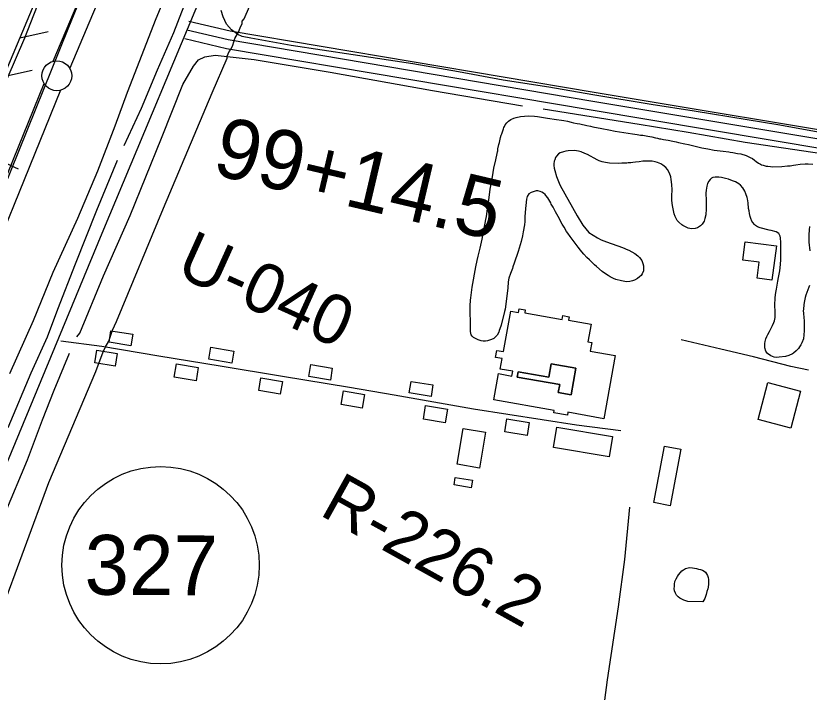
# Model space of a CAD drawing. Extents: x 3297735 to 3335592, y 670436 to 695807.
# Drawn here: x 3322973 to 3324300, y 692343 to 693474 of the extents above; entities that cross this region are included whole.
import ezdxf

# ---------------------------------------------------------------- set-up
doc = ezdxf.new("R2010")
doc.units = 0
for name, color, linetype in [('V-BLDG-OTLN', 7, 'Continuous'), ('V-FLOD-BASE', 7, 'Continuous'), ('V-LEVE-TOET', 7, 'Continuous'), ('V-RIVR-RANG', 7, 'Continuous'), ('V-RIVR-RANG-IDEN', 7, 'Continuous'), ('V-ROAD-CNTR', 7, 'Continuous'), ('V-ROAD-IDEN', 7, 'Continuous'), ('V-RRAP-FSHR', 7, 'Continuous'), ('V-SITE-VEGE', 7, 'Continuous'), ('V-SURV-IDEN', 7, 'Continuous'), ('V-SURV-LINE', 7, 'Continuous'), ('V-TOPO-SHOR', 7, 'Continuous'), ('V-UTIL-LINE', 7, 'Continuous')]:
    doc.layers.add(name, color=color, linetype=linetype)

msp = doc.modelspace()

# ---------------------------------------------------------------- linework, layer by layer
at = {"layer": 'V-BLDG-OTLN'}
for points in [[(3324193.6, 693096), (3324245.8, 693089.1), (3324238.1, 693031.9), (3324213.2, 693035.3), (3324216.7, 693061.8), (3324189.5, 693065.4)], [(3323975.8, 692906), (3323957, 692800.2), (3323896.8, 692810.9), (3323896, 692806.3), (3323873.1, 692810.3), (3323873.7, 692813.8), (3323772.6, 692831.8), (3323780.4, 692875.6), (3323802.9, 692871.6), (3323804.3, 692879.6), (3323783.5, 692883.3), (3323786.6, 692900.8), (3323775.6, 692902.7), (3323777.7, 692914.4), (3323788.9, 692912.4), (3323801, 692980.2), (3323814.1, 692977.8), (3323815.2, 692984.2), (3323825.3, 692982.4), (3323824.4, 692977.3), (3323886.9, 692966.2), (3323888.1, 692972.7), (3323898.8, 692970.8), (3323897.8, 692965.2), (3323935.4, 692958.5), (3323930.1, 692928.5), (3323936.5, 692927.4), (3323934.1, 692913.4)], [(3323132.1, 692947.3), (3323168.6, 692941.3), (3323165.4, 692922.2), (3323129, 692928.2)], [(3323299.1, 692919.7), (3323337.6, 692913.1), (3323334.1, 692893), (3323295.6, 692899.6)], [(3323108.3, 692914.6), (3323142.6, 692909.2), (3323139.3, 692888.1), (3323105, 692893.5)], [(3323241.6, 692891.7), (3323278, 692885.7), (3323274.4, 692863.8), (3323238, 692869.8)], [(3323466.8, 692890.8), (3323502.5, 692884.8), (3323499.2, 692864.9), (3323463.4, 692870.9)], [(3323813.4, 692878.4), (3323864.8, 692869.6), (3323868.6, 692891.8), (3323909.9, 692884.7), (3323902.2, 692840.1), (3323880.6, 692843.8), (3323883, 692857.6), (3323811.9, 692869.7)], [(3323813.4, 692878.4), (3323811.9, 692869.7), (3323883, 692857.6), (3323880.6, 692843.8), (3323902.2, 692840.1), (3323909.9, 692884.7), (3323868.6, 692891.8), (3323864.8, 692869.6)], [(3323383.1, 692868.3), (3323418.9, 692862.3), (3323415.3, 692841.2), (3323379.6, 692847.2)], [(3323634.4, 692862.6), (3323670.8, 692856.6), (3323667.7, 692837.4), (3323631.3, 692843.4)], [(3324231.1, 692860.5), (3324286.2, 692846.1), (3324270, 692784.3), (3324214.9, 692798.7)], [(3323521.2, 692846.9), (3323556.2, 692840.9), (3323552.2, 692817.6), (3323517.2, 692823.7)], [(3323658.7, 692822.1), (3323695.1, 692816.1), (3323691.3, 692793.4), (3323654.9, 692799.4)], [(3323794.8, 692800.1), (3323832.1, 692794), (3323828.5, 692772.2), (3323791.2, 692778.3)], [(3323759.1, 692777.6), (3323748.8, 692717.7), (3323711.3, 692724.2), (3323721.5, 692784)], [(3323878, 692785.8), (3323971.6, 692770.2), (3323965.9, 692736.6), (3323872.4, 692752.2)], [(3324040.3, 692659.9), (3324058.5, 692754.5), (3324085.9, 692749.2), (3324067.6, 692654.6)], [(3323708.3, 692702), (3323737, 692697.2), (3323734.9, 692684.8), (3323706.2, 692689.6)]]:
    msp.add_lwpolyline(points, close=True, dxfattribs=at)
at = {"layer": 'V-FLOD-BASE'}
msp.add_lwpolyline([(3323299.3, 694021.3), (3323274, 693974.2), (3323241.4, 693895.6), (3323146.1, 693663.5), (3323059.9, 693451.5), (3322964.7, 693215.1), (3322868.8, 692979.3), (3322777.1, 692756.6), (3322676.7, 692507.7), (3322600.2, 692320.9), (3322547.2, 692191.9)], dxfattribs=at)
at = {"layer": 'V-LEVE-TOET'}
for points in [[(3322886.3, 693203), (3322987.9, 693437.2), (3323019.1, 693517.5), (3323063.4, 693627.4), (3323204.5, 693978.8), (3323224.7, 694021.2)], [(3322962.9, 692875.9), (3323002.5, 692964.3), (3323035.1, 693045.3), (3323076.4, 693135.5), (3323110, 693214.8), (3323138.9, 693290.2), (3323159.6, 693346.5), (3323207.7, 693469.2), (3323241.3, 693549.9), (3323279.9, 693638), (3323311.3, 693720), (3323355.7, 693827.8), (3323392.6, 693911.7), (3323434, 693997.4), (3323445.9, 694021.4)]]:
    msp.add_lwpolyline(points, dxfattribs=at)
at = {"layer": 'V-RIVR-RANG'}
msp.add_line((3322977.3, 693217.7), (3322065.1, 693627.3), dxfattribs=at)
at = {"layer": 'V-ROAD-CNTR'}
for points in [[(3323499.5, 694024.4), (3323116.7, 693109.9), (3322935.2, 692672.3)], [(3323262.6, 693465), (3323331.4, 693448.9), (3323940.8, 693346.1), (3324436.5, 693263.5), (3325006.9, 693172.1), (3325587.8, 693077.3), (3325680.3, 693061.4)], [(3323259.2, 693450.4), (3323328.4, 693434.2), (3323938.4, 693331.3), (3324434, 693248.7), (3325004.5, 693157.3), (3325585.4, 693062.5), (3326027.1, 692986.7), (3326376.4, 692928.9), (3326831.2, 692853.8), (3327160.4, 692801.4), (3327443.5, 692754.6), (3327722.4, 692703.6), (3327845, 692675.2), (3327899.2, 692677.4), (3327955.4, 692687.8)], [(3323255.8, 693435.8), (3323325.4, 693419.5), (3323935.9, 693316.5), (3324431.6, 693233.9), (3325002.1, 693142.5), (3325051.8, 693134.4)], [(3323048.3, 692930.3), (3323116.6, 692921.3), (3323212, 692905.4), (3323314.8, 692888.5), (3323418.9, 692871.5), (3323531.2, 692852.9), (3323605.9, 692840.3), (3323738.9, 692816.6)], [(3323738.9, 692816.6), (3323911.2, 692789.7), (3323985.4, 692780.5)]]:
    msp.add_lwpolyline(points, dxfattribs=at)
at = {"layer": 'V-ROAD-IDEN'}
msp.add_circle((3323215.1, 692555.3), 165, dxfattribs=at)
at = {"layer": 'V-RRAP-FSHR'}
for p, q in [((3322979.5, 693437.1), (3323027.2, 693447.4)), ((3322952.3, 693372.6), (3323000, 693382.9))]:
    msp.add_line(p, q, dxfattribs=at)
for points in [[(3323139.1, 693825.6), (3323007.7, 693503.9), (3322795.4, 693000.7), (3322481.5, 692219.7)], [(3323139.1, 693825.6), (3323007.7, 693503.9), (3322869.3, 693175.8)]]:
    msp.add_lwpolyline(points, dxfattribs=at)
at = {"layer": 'V-SITE-VEGE'}
for points in [[(3323810, 693303.9), (3323817.2, 693305.7), (3323830.6, 693306.5), (3323840.9, 693306), (3323845.7, 693305.5), (3323862.6, 693302.6), (3323877.6, 693300.7), (3323885.9, 693299.5), (3323889.7, 693298.6), (3323895.9, 693297.5), (3323902.1, 693296.3), (3323906.3, 693295.2), (3323912.1, 693293.8), (3323916.5, 693293), (3323928.2, 693290.4), (3323934.6, 693289.2), (3323938.7, 693288.1), (3323953.6, 693285.2), (3323965, 693283.4), (3323975.8, 693281.2), (3324005.1, 693276.4), (3324012.9, 693275.5), (3324018.4, 693274.6), (3324022, 693274.4), (3324030.6, 693272.9), (3324037.2, 693271.3), (3324043.6, 693270.1), (3324046.5, 693269.1), (3324049.8, 693268.3), (3324052.2, 693268.1), (3324056.9, 693267.3)], [(3323894.6, 693113.5), (3323890.3, 693120.5), (3323887.2, 693125.7), (3323880.4, 693138.3), (3323875.9, 693146.1), (3323872, 693153.7), (3323868.9, 693159.1), (3323868, 693161.4), (3323866.4, 693164.2), (3323863, 693169.3), (3323860, 693173.4), (3323858.6, 693175), (3323856, 693177.1), (3323853, 693178.9), (3323850.4, 693180), (3323846.4, 693181), (3323843.8, 693181.4), (3323835, 693178.6), (3323831.6, 693176.1), (3323828.4, 693171.6), (3323827.2, 693167.4), (3323826.2, 693156.8), (3323825.6, 693151.6), (3323824.8, 693137.7), (3323824.4, 693129.8), (3323823.9, 693124.6), (3323822.1, 693112.5), (3323820.9, 693106.1), (3323818.5, 693096.6), (3323813.4, 693080), (3323806.8, 693060.1), (3323804.7, 693054.4), (3323803.8, 693051.1), (3323800.9, 693043.2), (3323798.1, 693035.2), (3323796.9, 693029), (3323796.3, 693018.7), (3323791.6, 692983.5), (3323790.5, 692979.5), (3323784.9, 692956.6), (3323782.9, 692950.7), (3323781.8, 692947.9), (3323780.9, 692944.8), (3323778.2, 692939.7), (3323774.7, 692936), (3323772.7, 692934.6), (3323768.8, 692932.6), (3323762, 692930.2), (3323759, 692930), (3323754.9, 692930.1), (3323751.6, 692930.5), (3323746.5, 692931.9), (3323743, 692933.6), (3323738.6, 692936.2), (3323736.5, 692938.4), (3323734.9, 692940.4), (3323733.6, 692946.2), (3323733.7, 692949), (3323734, 692951.9), (3323733.7, 692962.7), (3323733, 692977.3), (3323733.3, 692980.8), (3323733.3, 692988.8), (3323733.9, 692998.3), (3323734.5, 693002.3), (3323736.3, 693020.2), (3323742.6, 693054.2), (3323744.7, 693064.9), (3323746.3, 693071.9), (3323749.7, 693085.1), (3323753.3, 693100.6), (3323759.6, 693133.2), (3323760.5, 693138.6), (3323761.7, 693146.7), (3323762.2, 693152.2), (3323763.3, 693160.1), (3323764.2, 693165.5), (3323766.7, 693183.9), (3323769.3, 693197.7), (3323771.5, 693211.7), (3323772.9, 693218.9), (3323776.2, 693233.1), (3323778.5, 693243.9), (3323778.8, 693246.2), (3323779.2, 693248.3), (3323779.7, 693251.2), (3323781.2, 693258.6), (3323782.2, 693262.2), (3323782.6, 693264.7), (3323784.2, 693270.7), (3323785.3, 693274.3), (3323785.9, 693276.8), (3323788.7, 693285.1), (3323789.5, 693287), (3323790.5, 693288.9), (3323792, 693291.5), (3323794.3, 693294.8), (3323797.3, 693297.6), (3323801.4, 693300.3), (3323806, 693302.6), (3323810, 693303.9)], [(3324056.9, 693267.3), (3324064.6, 693265.9), (3324072.1, 693264.1), (3324077.9, 693263.2), (3324081.7, 693262.2), (3324092.6, 693260.1), (3324098.7, 693258.5), (3324103, 693257.6), (3324120.6, 693253.3), (3324131.1, 693251.2), (3324141.3, 693249.5), (3324151.5, 693248.2), (3324156.3, 693247.5), (3324165.8, 693246.3), (3324168.3, 693245.9), (3324173, 693245.3), (3324180.6, 693243.9), (3324186.3, 693243), (3324194.8, 693240.1), (3324201.7, 693237.2), (3324205.4, 693235.1), (3324208.8, 693232.7), (3324211.8, 693230.2), (3324215.8, 693227.4), (3324219, 693225.9), (3324220.7, 693224.9), (3324223.3, 693224), (3324228.7, 693222.7), (3324231.4, 693222.3), (3324235.7, 693221.7), (3324239.9, 693221.4), (3324254.5, 693221.8), (3324264.4, 693222.9), (3324268.5, 693223.1), (3324274.3, 693224), (3324278.4, 693224.7), (3324285.5, 693225.6), (3324293.7, 693226.3), (3324298.8, 693226.6), (3324306.4, 693225.9)], [(3324076.4, 693138.1), (3324074.6, 693142.8), (3324072.8, 693150.9), (3324071.8, 693156.9), (3324070.8, 693165.3), (3324070.6, 693172.8), (3324071.1, 693182.8), (3324070.8, 693192.1), (3324069.6, 693200.3), (3324068.8, 693204.5), (3324066.6, 693211), (3324063.4, 693216.8), (3324060.7, 693220), (3324055.7, 693224), (3324052, 693226.3), (3324046.5, 693228.6), (3324042.6, 693229.7), (3324037.8, 693230.6), (3324034.9, 693231.1), (3324028.7, 693231.1), (3324022, 693230.6), (3324016.2, 693229.9), (3324009.7, 693228.9), (3324005.6, 693228.7), (3324002.1, 693228.2), (3323997.7, 693228.1), (3323995.3, 693227.7), (3323986.9, 693227.5), (3323981, 693227.2), (3323966.1, 693227.6), (3323959.4, 693228.4), (3323954.2, 693229.7), (3323949, 693231.6), (3323945.5, 693233.3), (3323929.3, 693241.8), (3323925.3, 693243.6), (3323919.1, 693246.2), (3323914.6, 693247.3), (3323907.9, 693248.5), (3323897.2, 693248.3), (3323893.3, 693247.7), (3323889.4, 693246.7), (3323883.9, 693244.7), (3323881, 693242.9), (3323877.5, 693239.4), (3323876.2, 693237), (3323874.7, 693233.3), (3323873.9, 693230.7), (3323873.2, 693226.6), (3323873.2, 693223.7), (3323873.7, 693218.9), (3323874.6, 693215.3), (3323877.8, 693205), (3323882, 693194.3), (3323883.6, 693190.4), (3323912.3, 693139.4), (3323921.6, 693124.1), (3323932, 693111.7), (3323946.2, 693102.4), (3323952.4, 693099.3), (3323956.6, 693097.5), (3323967.3, 693093.6), (3323982.2, 693088.8), (3323990.9, 693085.4), (3323994.5, 693083.8), (3323998.5, 693081.8), (3324008.6, 693076.5), (3324013.7, 693072.5), (3324016.7, 693069.7), (3324020.2, 693064.6), (3324022.2, 693059.5), (3324023.2, 693055.9), (3324023.5, 693051), (3324023, 693047.5), (3324021.1, 693042.7), (3324019.1, 693039.9), (3324016.4, 693037.2), (3324013.2, 693034.9), (3324008.1, 693032), (3324004.7, 693030.8), (3324000.1, 693029.6), (3323995.5, 693029.2), (3323992, 693029.6), (3323986.5, 693030.5), (3323976.8, 693033.2), (3323973, 693034.8), (3323967.6, 693037.6), (3323964.1, 693039.6), (3323958.2, 693043.4), (3323954.2, 693046.4), (3323944.4, 693054.6), (3323941.4, 693057.6), (3323932.8, 693065.8), (3323928.2, 693070), (3323923.6, 693075.1), (3323920.1, 693079.1), (3323917.6, 693082.1), (3323913.7, 693087), (3323900.4, 693104.8), (3323896.7, 693110.2), (3323894.6, 693113.5)], [(3324250.1, 692903.2), (3324245.3, 692902.8), (3324242, 692903), (3324239.1, 692904.2), (3324236.1, 692905.5), (3324230.7, 692909.1), (3324228.8, 692911.3), (3324227.8, 692913.3), (3324226.5, 692918.5), (3324226.1, 692921.4), (3324226.4, 692925.9), (3324226.8, 692929.1), (3324227.9, 692933.8), (3324229.5, 692937.9), (3324231.1, 692941.1), (3324234, 692945.8), (3324237.6, 692952.7), (3324239.2, 692956), (3324241.5, 692961.2), (3324242.3, 692963.8), (3324242.9, 692966.4), (3324243.4, 692969.5), (3324243.6, 692973.5), (3324243.4, 692975.9), (3324243.5, 692979.3), (3324243.2, 692989.3), (3324243.8, 693002.7), (3324244.8, 693011.3), (3324245.9, 693017), (3324248, 693030.1), (3324249.2, 693036.1), (3324251.3, 693047.5), (3324251.9, 693052.7), (3324252.8, 693065.4), (3324253, 693069.9), (3324252.8, 693080.4), (3324253.2, 693084.7), (3324253.3, 693087.3), (3324253.2, 693090), (3324253.3, 693093.6), (3324253.1, 693097.9), (3324252.7, 693100.1), (3324252.4, 693102.4), (3324251.7, 693105.6), (3324250.9, 693107.6), (3324249.5, 693110), (3324245.3, 693112.7), (3324237, 693114.9), (3324233.8, 693115.5), (3324218.6, 693119.1), (3324214, 693120.9), (3324210.7, 693123.2), (3324209, 693124.9), (3324206.3, 693128.2), (3324204.7, 693130.8), (3324202.9, 693135.2), (3324201.8, 693138.3), (3324200.8, 693143.1), (3324200, 693148), (3324199.2, 693151.6), (3324198.2, 693161.2), (3324197.1, 693167.7), (3324196.6, 693169.9), (3324194.5, 693176.4), (3324192.7, 693180.5), (3324189.7, 693186.3), (3324185.8, 693190.8), (3324182.8, 693193.1), (3324177.1, 693196.3), (3324172.4, 693198.2), (3324165.3, 693200.6), (3324160.6, 693202.1), (3324153.9, 693203.4), (3324149.4, 693203.9), (3324143, 693203.9), (3324139.5, 693203.3), (3324137.1, 693202.4), (3324134.9, 693200.4), (3324132.7, 693197.3), (3324130.6, 693193.5), (3324129, 693189.3), (3324127.9, 693182.1), (3324127.7, 693177.6), (3324128, 693165.2), (3324128.2, 693161.5), (3324128.2, 693155.4), (3324128.3, 693151.3), (3324127.5, 693141), (3324126.1, 693134.8), (3324124.5, 693130.8), (3324121.4, 693125.6), (3324118.7, 693122.8), (3324113.8, 693119.5), (3324109.7, 693118.4), (3324103.8, 693117.9), (3324098, 693119), (3324088.9, 693123.4), (3324087.2, 693124.6), (3324082.5, 693128.6), (3324079.8, 693131.8), (3324076.4, 693138.1)], [(3324301.1, 693121.4), (3324300.4, 693115.8), (3324299.7, 693107.6), (3324299.7, 693102.3), (3324300, 693095.2), (3324301.6, 693081)], [(3324301.2, 693022.9), (3324299.9, 693020.2), (3324294.7, 693006.6), (3324293.6, 693002.7), (3324291.9, 692994.4), (3324291.3, 692990.4), (3324290.8, 692983.4), (3324290.7, 692980.4), (3324290.8, 692976.8), (3324291.2, 692974.6), (3324291.4, 692971), (3324291.5, 692968.9), (3324291.9, 692964.5), (3324292.3, 692947), (3324291.6, 692940.4), (3324291.5, 692938.2), (3324291.2, 692936), (3324290.8, 692933.7), (3324288.2, 692927), (3324286.7, 692923.7), (3324284.5, 692920.2), (3324282.7, 692917.7), (3324281.2, 692916), (3324278.9, 692913.5), (3324274.5, 692910), (3324272.4, 692908.7), (3324266.5, 692906), (3324260.7, 692904.5), (3324250.1, 692903.2)]]:
    msp.add_lwpolyline(points, dxfattribs=at)
at = {"layer": 'V-SURV-LINE'}
for points in [[(3323035.4, 693398), (3323272.8, 693959)], [(3323300.4, 693947.4), (3323063.1, 693386.3)], [(3322525.8, 692143.4), (3323020.1, 693360.9)], [(3323047.8, 693349.6), (3322553.6, 692132.1)]]:
    msp.add_lwpolyline(points, dxfattribs=at)
msp.add_circle((3323041.5, 693373.7), 25, dxfattribs=at)
at = {"layer": 'V-TOPO-SHOR'}
msp.add_line((3323074.9, 692937.1), (3323080.1, 692943.4), dxfattribs=at)
for points in [[(3323154.4, 693256.8), (3323182.9, 693319.7), (3323210.2, 693383.4), (3323237.2, 693446.2), (3323261.3, 693508.6), (3323289.1, 693577.7), (3323321.8, 693658.4), (3323351, 693732.2), (3323383.2, 693810.8), (3323426.8, 693912.1), (3323466.2, 694002), (3323475.7, 694021.5)], [(3324615.8, 693228.8), (3324538.1, 693241.6), (3324451.5, 693257.6), (3324331.2, 693276.5), (3324247.9, 693291.6), (3324196.8, 693299.9), (3324108.1, 693314.5), (3324036.1, 693325.6), (3323938.7, 693341.8), (3323864.8, 693354.8), (3323788.5, 693366.5), (3323713.6, 693380.4), (3323637.2, 693393.5), (3323537.3, 693408.7), (3323433.7, 693424.4), (3323366.1, 693436.3), (3323351.6, 693439.5), (3323344.4, 693442.4), (3323334, 693450.5), (3323325.6, 693459.8), (3323319.6, 693472.2), (3323316.7, 693482.6)], [(3323080.1, 692943.4), (3323119.7, 693039.2), (3323164, 693140.1), (3323216.5, 693269.2), (3323252.2, 693359.3), (3323270, 693389.5), (3323278.6, 693400.2), (3323288.9, 693405.3), (3323306.6, 693408.1), (3323371.5, 693401.1), (3323498.7, 693379.6), (3323670, 693349), (3323821, 693323.6)], [(3324370.6, 693235.4), (3324321.6, 693243.2), (3324193.5, 693261.9), (3324098.1, 693278.9), (3324016.1, 693292.3), (3323855.4, 693318)], [(3322959.9, 692785.5), (3322998.4, 692876.7), (3323026, 692937), (3323043.4, 692983.4), (3323072.8, 693059.4), (3323108.5, 693148.9), (3323143.1, 693232.8)], [(3324299.1, 692881.1), (3324270, 692887.3), (3324207.3, 692903.4), (3324152.5, 692916.3), (3324086, 692931.9)], [(3322805.4, 692198.5), (3322812.7, 692230.5), (3322830.2, 692286.6), (3322854.9, 692376.5), (3322883.6, 692460.9), (3322921.9, 692556.8), (3322954.9, 692642.5), (3322992.2, 692731.5), (3323017.5, 692798.3), (3323037, 692848.1), (3323062.4, 692910)], [(3324000, 692652.4), (3323991.5, 692564.5), (3323980.6, 692485.9), (3323962.7, 692363.6), (3323942.2, 692210.6), (3323934.4, 692121.5), (3323919.9, 692010.2)], [(3324097.4, 692494.7), (3324094.2, 692495.8), (3324090.9, 692497), (3324087.5, 692498.6), (3324084.1, 692500.1), (3324081, 692502.5), (3324078.7, 692505.2), (3324076.8, 692508.5), (3324075.3, 692512.6), (3324074.8, 692516.2), (3324074.9, 692519.9), (3324075.1, 692523.7), (3324075.9, 692527.9), (3324077.8, 692532.5), (3324080, 692536.4), (3324081.8, 692539.1), (3324084.9, 692543.1), (3324087.5, 692545.9), (3324090.2, 692547.5), (3324093.6, 692549.7), (3324097.9, 692551.1), (3324101, 692551.4), (3324105.2, 692550.8), (3324108.4, 692550.5), (3324111.8, 692549.6), (3324115.5, 692548.6), (3324118.4, 692548), (3324121.9, 692546.7), (3324124.6, 692545.4), (3324126.9, 692543.4), (3324128.8, 692540.9), (3324130.3, 692538), (3324131.7, 692534.6), (3324132, 692531.5), (3324132.1, 692527.1), (3324132, 692523.3), (3324131.6, 692518.5), (3324130.8, 692515.5), (3324129.5, 692511.1), (3324128.3, 692506.3), (3324127.2, 692503.1), (3324125.9, 692499.7), (3324124.4, 692496.5), (3324122.4, 692493.9), (3324097.4, 692494.7)]]:
    msp.add_lwpolyline(points, dxfattribs=at)
at = {"layer": 'V-UTIL-LINE'}
for points in [[(3323134.8, 692948.2), (3323141.1, 692962.8), (3323219.7, 693152), (3323301.4, 693344.9), (3323326.5, 693403.1), (3323326.5, 693406.7), (3323329.7, 693414), (3323332.8, 693417.6), (3323336, 693424.9), (3323339.1, 693435.8), (3323345.4, 693446.7), (3323348.5, 693454), (3323351.7, 693461.3), (3323351.7, 693465), (3323354.8, 693468.6), (3323392.6, 693555.9), (3323424, 693632.3), (3323458.6, 693716), (3323505.7, 693828.8), (3323527.7, 693879.8), (3323552.9, 693941.6), (3323574.9, 693988.9), (3323588.4, 694021.6)], [(3322905.3, 692362.4), (3323027.9, 692693.6), (3323106.5, 692879.1), (3323119.1, 692911.9), (3323122.2, 692919.2), (3323128.5, 692930.1), (3323134.8, 692948.2)]]:
    msp.add_lwpolyline(points, dxfattribs=at)

# ---------------------------------------------------------------- texts
at = {"layer": 'V-RIVR-RANG-IDEN'}
for s, rotation, p in [('U-040', 335.6743, (3323237.7, 693041.1)), ('R-226.2', 330.9737, (3323478.8, 692640.4))]:
    msp.add_text(s, height=83, rotation=rotation, dxfattribs=at).set_placement(p)
at = {"layer": 'V-ROAD-IDEN'}
msp.add_text('327', height=100, rotation=359.688, dxfattribs=at).set_placement((3323087.7, 692506))
at = {"layer": 'V-SURV-IDEN'}
msp.add_text('99+14.5', height=100, rotation=346.7719, dxfattribs=at).set_placement((3323298.7, 693209.7))

doc.saveas('drawing.dxf')
